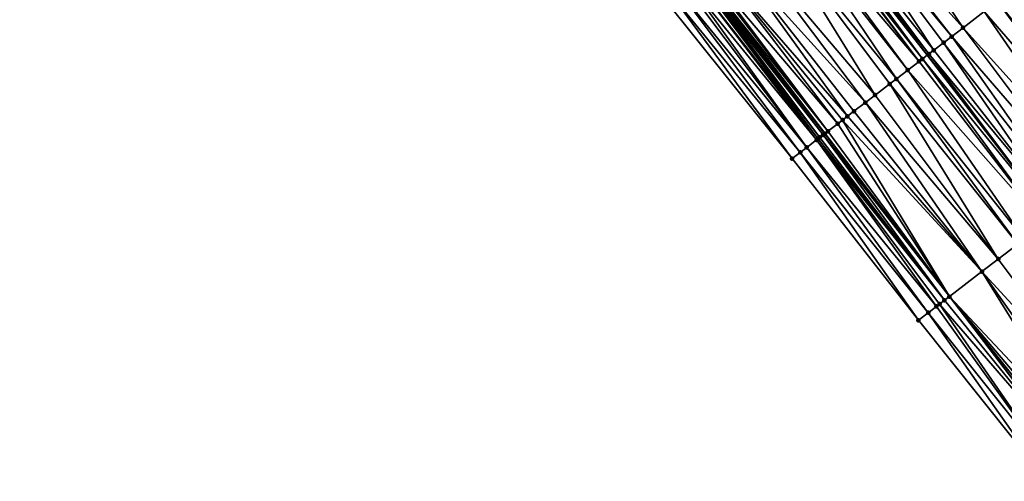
# Model space of a CAD drawing. Header units: feet. Extents: x 2004186 to 2014793, y 836912 to 864902.
# Tile 495 of 656: x 2007100 to 2007195, y 852217 to 852262. Entities that reach past the tile are written whole.
import ezdxf

# ---------------------------------------------------------------- set-up
doc = ezdxf.new("R2010")
doc.units = ezdxf.units.FT
doc.header["$LTSCALE"] = 100
doc.header["$MEASUREMENT"] = 0
for name, color, linetype, lineweight in [('EP_Travel Lane', 5, 'Continuous', 40), ('GPL_Skip Line', 2, 'Continuous', 40), ('Road Shots', 4, 'Continuous', 200), ('Road X-Section', 30, 'Continuous', 13)]:
    doc.layers.add(name, color=color, linetype=linetype, lineweight=lineweight)
doc.layers.add('I-77 SB_MM21-27-Surface-Border', color=7, linetype='Continuous')
doc.layers.add('I-77 SB_MM21-27-Surface-TIN', color=7, linetype='Continuous')

msp = doc.modelspace()

# ---------------------------------------------------------------- linework, layer by layer
at = {"layer": 'EP_Travel Lane'}
msp.add_polyline3d([(2007214.576057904, 852203.6635399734, 437.9141399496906), (2007202.278240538, 852219.5795358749, 438.050688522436), (2007190.132490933, 852235.4690993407, 438.1083880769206), (2007177.986796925, 852251.3585900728, 438.1884823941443), (2007165.841127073, 852267.2480492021, 438.2783200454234), (2007153.633143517, 852283.2535366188, 438.3588180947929), (2007141.654077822, 852299.2690866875, 438.4256654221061), (2007129.675011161, 852315.2846380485, 438.4920886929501), (2007117.695972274, 852331.3001522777, 438.5709600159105), (2007105.716917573, 852347.315687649, 438.6427364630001), (2007093.832098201, 852363.5804056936, 438.7356369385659), (2007082.036463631, 852379.7315499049, 438.798173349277), (2007070.240883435, 852395.8826196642, 438.8848433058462), (2007058.445256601, 852412.0337532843, 438.9508377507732), (2007046.706961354, 852428.372048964, 439.0449221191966), (2007035.053841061, 852444.626251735, 439.1202886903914), (2007023.400728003, 852460.880444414, 439.199071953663)], dxfattribs=at)
at = {"layer": 'GPL_Skip Line'}
msp.add_polyline3d([(2007224.565206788, 852211.4563933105, 437.5843661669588), (2007212.292808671, 852227.2478656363, 437.6978340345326), (2007200.135654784, 852243.1284454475, 437.8047006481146), (2007187.978378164, 852259.0091855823, 437.8622266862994), (2007175.821181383, 852274.889821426, 437.9518490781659), (2007163.679047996, 852290.7819968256, 438.0152008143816), (2007151.686871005, 852306.7876408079, 438.0997817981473), (2007139.694610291, 852322.7933965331, 438.1468645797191), (2007127.702435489, 852338.7990375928, 438.232426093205), (2007115.710268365, 852354.8046684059, 438.3214261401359), (2007103.90233262, 852370.9467186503, 438.4013173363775), (2007092.096094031, 852387.090095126, 438.4665361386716), (2007080.28987076, 852403.2334506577, 438.5385390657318), (2007068.483676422, 852419.3767666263, 438.6233570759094), (2007056.814383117, 852435.6193597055, 438.6752667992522), (2007045.161990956, 852451.8740535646, 438.7574871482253), (2007033.509610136, 852468.1287316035, 438.845002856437)], dxfattribs=at)
at = {"layer": 'I-77 SB_MM21-27-Surface-Border', "color": 3, "linetype": 'ByBlock', "lineweight": -2}
msp.add_polyline3d([(2007212.265211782, 852201.8610753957, 437.9418669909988), (2007199.589120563, 852217.5207740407, 438.0786277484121), (2007187.114365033, 852233.1581888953, 438.1911890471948), (2007174.79836774, 852248.9172418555, 438.2837979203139), (2007162.323513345, 852264.5547858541, 438.3566737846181), (2007149.91505002, 852280.4673294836, 438.4528724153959), (2007137.762797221, 852296.3530746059, 438.5294041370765), (2007125.450442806, 852312.1189553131, 438.5863476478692), (2007113.458286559, 852328.1245716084, 438.6802193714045), (2007101.78621601, 852344.370073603, 438.7606463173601), (2007089.858498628, 852360.6739035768, 438.8335977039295), (2007078.375159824, 852377.0533642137, 438.9123424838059), (2007067.05324978, 852393.5508958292, 438.9885407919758), (2007055.247060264, 852409.6942052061, 439.0755101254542), (2007044.136613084, 852426.5290269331, 439.1408593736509), (2007032.15909689, 852442.5507092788, 439.2102353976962), (2007020.18163239, 852458.5723195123, 439.3037975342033)], dxfattribs=at)
at = {"layer": 'I-77 SB_MM21-27-Surface-TIN', "color": 128, "linetype": 'ByBlock', "lineweight": -2}
for points in [[(2007180.267343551, 852278.2944715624, 437.7668440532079), (2007178.0442591, 852276.5921508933, 437.8579926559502), (2007191.471812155, 852261.684240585, 437.7252591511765)], [(2007180.267343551, 852278.2944715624, 437.7668440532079), (2007191.471812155, 852261.684240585, 437.7252591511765), (2007193.536107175, 852263.264963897, 437.6415563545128)], [(2007177.567893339, 852276.227355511, 437.8813350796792), (2007176.138772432, 852275.133000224, 437.9418650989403), (2007188.613564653, 852259.4955374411, 437.8440258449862)], [(2007178.0442591, 852276.5921508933, 437.8579926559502), (2007177.567893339, 852276.227355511, 437.8813350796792), (2007190.360277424, 852260.8330704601, 437.7738439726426)], [(2007177.567893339, 852276.227355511, 437.8813350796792), (2007189.56631725, 852260.2251006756, 437.8058157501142), (2007190.360277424, 852260.8330704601, 437.7738439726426)], [(2007177.567893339, 852276.227355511, 437.8813350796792), (2007188.613564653, 852259.4955374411, 437.8440258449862), (2007189.56631725, 852260.2251006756, 437.8058157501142)], [(2007178.0442591, 852276.5921508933, 437.8579926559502), (2007190.360277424, 852260.8330704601, 437.7738439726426), (2007191.471812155, 852261.684240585, 437.7252591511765)], [(2007175.662378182, 852274.7682420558, 437.9537546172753), (2007175.344763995, 852274.5250934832, 437.9544365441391), (2007187.50197599, 852258.6444377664, 437.8709291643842)], [(2007175.662378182, 852274.7682420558, 437.9537546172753), (2007187.978378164, 852259.0091855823, 437.8622266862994), (2007175.821181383, 852274.889821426, 437.9518490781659)], [(2007175.662378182, 852274.7682420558, 437.9537546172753), (2007187.50197599, 852258.6444377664, 437.8709291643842), (2007187.978378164, 852259.0091855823, 437.8622266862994)], [(2007176.138772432, 852275.133000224, 437.9418650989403), (2007175.821181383, 852274.889821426, 437.9518490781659), (2007188.137178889, 852259.1307681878, 437.8593258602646)], [(2007188.137178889, 852259.1307681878, 437.8593258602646), (2007175.821181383, 852274.889821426, 437.9518490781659), (2007187.978378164, 852259.0091855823, 437.8622266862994)], [(2007176.138772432, 852275.133000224, 437.9418650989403), (2007188.137178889, 852259.1307681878, 437.8593258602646), (2007188.613564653, 852259.4955374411, 437.8440258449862)], [(2007175.027179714, 852274.2819058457, 437.9671409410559), (2007174.233228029, 852273.6739249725, 438.0025271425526), (2007187.184381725, 852258.4012631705, 437.8796191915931)], [(2007175.18596802, 852274.4035046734, 437.9592471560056), (2007175.027179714, 852274.2819058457, 437.9671409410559), (2007187.184381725, 852258.4012631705, 437.8796191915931)], [(2007175.344763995, 852274.5250934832, 437.9544365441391), (2007175.18596802, 852274.4035046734, 437.9592471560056), (2007187.50197599, 852258.6444377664, 437.8709291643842)], [(2007175.18596802, 852274.4035046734, 437.9592471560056), (2007187.184381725, 852258.4012631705, 437.8796191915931), (2007187.50197599, 852258.6444377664, 437.8709291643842)], [(2007173.756847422, 852273.3091489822, 438.0199014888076), (2007172.327710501, 852272.2148146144, 438.0739934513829), (2007184.961269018, 852256.6989794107, 437.9594036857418)], [(2007174.233228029, 852273.6739249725, 438.0025271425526), (2007173.756847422, 852273.3091489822, 438.0199014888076), (2007186.072831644, 852257.5501130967, 437.9220331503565)], [(2007173.756847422, 852273.3091489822, 438.0199014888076), (2007184.961269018, 852256.6989794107, 437.9594036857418), (2007186.072831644, 852257.5501130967, 437.9220331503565)], [(2007174.233228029, 852273.6739249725, 438.0025271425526), (2007186.072831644, 852257.5501130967, 437.9220331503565), (2007187.184381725, 852258.4012631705, 437.8796191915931)], [(2007172.327710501, 852272.2148146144, 438.0739934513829), (2007169.945806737, 852270.3909356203, 438.1605708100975), (2007182.896953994, 852255.1182822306, 438.0350643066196)], [(2007172.327710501, 852272.2148146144, 438.0739934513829), (2007184.326096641, 852256.2126091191, 437.9832774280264), (2007184.961269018, 852256.6989794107, 437.9594036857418)], [(2007172.327710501, 852272.2148146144, 438.0739934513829), (2007182.896953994, 852255.1182822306, 438.0350643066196), (2007184.326096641, 852256.2126091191, 437.9832774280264)], [(2007169.945806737, 852270.3909356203, 438.1605708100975), (2007168.516666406, 852269.2966057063, 438.2132920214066), (2007181.944196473, 852254.3887254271, 438.0712951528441)], [(2007169.945806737, 852270.3909356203, 438.1605708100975), (2007181.944196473, 852254.3887254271, 438.0712951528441), (2007182.896953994, 852255.1182822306, 438.0350643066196)], [(2007168.516666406, 852269.2966057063, 438.2132920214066), (2007167.087516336, 852268.2022885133, 438.262098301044), (2007180.197475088, 852253.0512036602, 438.1380141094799)], [(2007168.516666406, 852269.2966057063, 438.2132920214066), (2007180.832637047, 852253.537587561, 438.1099521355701), (2007181.944196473, 852254.3887254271, 438.0712951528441)], [(2007168.516666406, 852269.2966057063, 438.2132920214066), (2007180.197475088, 852253.0512036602, 438.1380141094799), (2007180.832637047, 852253.537587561, 438.1099521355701)], [(2007167.087516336, 852268.2022885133, 438.262098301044), (2007166.293519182, 852267.5943670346, 438.2792054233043), (2007179.244700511, 852252.321669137, 438.1673881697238)], [(2007167.087516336, 852268.2022885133, 438.262098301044), (2007179.721095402, 852252.6864264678, 438.1557574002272), (2007180.197475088, 852253.0512036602, 438.1380141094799)], [(2007167.087516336, 852268.2022885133, 438.262098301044), (2007179.244700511, 852252.321669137, 438.1673881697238), (2007179.721095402, 852252.6864264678, 438.1557574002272)], [(2007165.658284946, 852267.1080775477, 438.2782122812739), (2007165.499487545, 852266.9864906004, 438.2824498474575), (2007177.815502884, 852251.2274140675, 438.1970721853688)], [(2007165.817092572, 852267.2296511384, 438.2780854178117), (2007165.658284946, 852267.1080775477, 438.2782122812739), (2007177.974290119, 852251.3490142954, 438.1887478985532)], [(2007165.658284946, 852267.1080775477, 438.2782122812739), (2007177.815502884, 852251.2274140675, 438.1970721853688), (2007177.974290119, 852251.3490142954, 438.1887478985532)], [(2007165.817092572, 852267.2296511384, 438.2780854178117), (2007177.986796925, 852251.3585900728, 438.1884823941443), (2007165.841127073, 852267.2480492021, 438.2783200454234)], [(2007165.817092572, 852267.2296511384, 438.2780854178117), (2007177.974290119, 852251.3490142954, 438.1887478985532), (2007177.986796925, 852251.3585900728, 438.1884823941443)], [(2007166.134716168, 852267.4727874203, 438.28118609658), (2007165.841127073, 852267.2480492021, 438.2783200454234), (2007178.291889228, 852251.5921825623, 438.1820056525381)], [(2007178.291889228, 852251.5921825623, 438.1820056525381), (2007165.841127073, 852267.2480492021, 438.2783200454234), (2007177.986796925, 852251.3585900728, 438.1884823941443)], [(2007166.293519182, 852267.5943670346, 438.2792054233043), (2007166.134716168, 852267.4727874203, 438.28118609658), (2007178.291889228, 852251.5921825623, 438.1820056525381)], [(2007166.293519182, 852267.5943670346, 438.2792054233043), (2007178.291889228, 852251.5921825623, 438.1820056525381), (2007179.244700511, 852252.321669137, 438.1673881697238)], [(2007164.546698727, 852266.2569746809, 438.3061005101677), (2007164.22909515, 852266.0138122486, 438.311047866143), (2007176.227553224, 852250.0115127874, 438.2492320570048)], [(2007165.023106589, 852266.6217150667, 438.299683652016), (2007164.546698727, 852266.2569746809, 438.3061005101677), (2007177.180360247, 852250.741004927, 438.2329019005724)], [(2007164.546698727, 852266.2569746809, 438.3061005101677), (2007176.227553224, 852250.0115127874, 438.2492320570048), (2007177.180360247, 852250.741004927, 438.2329019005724)], [(2007165.34069668, 852266.8648951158, 438.2893146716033), (2007165.023106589, 852266.6217150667, 438.299683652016), (2007177.33915716, 852250.8625925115, 438.2284687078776)], [(2007165.023106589, 852266.6217150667, 438.299683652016), (2007177.180360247, 852250.741004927, 438.2329019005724), (2007177.33915716, 852250.8625925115, 438.2284687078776)], [(2007165.499487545, 852266.9864906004, 438.2824498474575), (2007165.34069668, 852266.8648951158, 438.2893146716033), (2007177.497946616, 852250.9841898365, 438.2210377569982)], [(2007165.34069668, 852266.8648951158, 438.2893146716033), (2007177.33915716, 852250.8625925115, 438.2284687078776), (2007177.497946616, 852250.9841898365, 438.2210377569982)], [(2007165.499487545, 852266.9864906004, 438.2824498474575), (2007177.497946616, 852250.9841898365, 438.2210377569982), (2007177.815502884, 852251.2274140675, 438.1970721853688)], [(2007163.593907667, 852265.5274616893, 438.3288501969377), (2007162.958706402, 852265.0411291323, 438.3411122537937), (2007175.592364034, 852249.5251644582, 438.2663466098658)], [(2007164.22909515, 852266.0138122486, 438.311047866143), (2007163.593907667, 852265.5274616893, 438.3288501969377), (2007176.227553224, 852250.0115127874, 438.2492320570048)], [(2007163.593907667, 852265.5274616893, 438.3288501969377), (2007175.592364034, 852249.5251644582, 438.2663466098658), (2007176.227553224, 852250.0115127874, 438.2492320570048)], [(2007196.07675586, 852265.2104983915, 437.5296495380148), (2007194.806439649, 852264.2377205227, 437.5888718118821), (2007207.281253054, 852248.6002300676, 437.4995481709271)], [(2007162.958706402, 852265.0411291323, 438.3411122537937), (2007162.323513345, 852264.5547858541, 438.3566737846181), (2007174.79836774, 852248.9172418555, 438.2837979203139)], [(2007162.958706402, 852265.0411291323, 438.3411122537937), (2007174.79836774, 852248.9172418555, 438.2837979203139), (2007175.592364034, 852249.5251644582, 438.2663466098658)], [(2007206.646090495, 852248.1138469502, 437.5273690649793), (2007194.806439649, 852264.2377205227, 437.5888718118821), (2007193.536107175, 852263.264963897, 437.6415563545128)], [(2007207.281253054, 852248.6002300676, 437.4995481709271), (2007194.806439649, 852264.2377205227, 437.5888718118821), (2007206.646090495, 852248.1138469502, 437.5273690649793)], [(2007204.899392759, 852246.776294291, 437.6035953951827), (2007193.536107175, 852263.264963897, 437.6415563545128), (2007191.471812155, 852261.684240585, 437.7252591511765)], [(2007206.646090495, 852248.1138469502, 437.5273690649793), (2007193.536107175, 852263.264963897, 437.6415563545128), (2007204.899392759, 852246.776294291, 437.6035953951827)], [(2007203.470259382, 852245.6819552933, 437.6591089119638), (2007191.471812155, 852261.684240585, 437.7252591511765), (2007190.360277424, 852260.8330704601, 437.7738439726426)], [(2007204.899392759, 852246.776294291, 437.6035953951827), (2007191.471812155, 852261.684240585, 437.7252591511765), (2007203.470259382, 852245.6819552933, 437.6591089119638)], [(2007201.88235311, 852244.4659973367, 437.7287114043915), (2007190.360277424, 852260.8330704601, 437.7738439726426), (2007189.56631725, 852260.2251006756, 437.8058157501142)], [(2007203.470259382, 852245.6819552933, 437.6591089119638), (2007190.360277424, 852260.8330704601, 437.7738439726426), (2007201.88235311, 852244.4659973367, 437.7287114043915)], [(2007200.929616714, 852243.7364129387, 437.7734346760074), (2007188.613564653, 852259.4955374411, 437.8440258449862), (2007188.137178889, 852259.1307681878, 437.8593258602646)], [(2007200.929616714, 852243.7364129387, 437.7734346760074), (2007189.56631725, 852260.2251006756, 437.8058157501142), (2007188.613564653, 852259.4955374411, 437.8440258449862)], [(2007201.88235311, 852244.4659973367, 437.7287114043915), (2007189.56631725, 852260.2251006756, 437.8058157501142), (2007200.929616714, 852243.7364129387, 437.7734346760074)], [(2007199.34167263, 852242.5205043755, 437.8278360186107), (2007187.184381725, 852258.4012631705, 437.8796191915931), (2007186.072831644, 852257.5501130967, 437.9220331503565)], [(2007199.34167263, 852242.5205043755, 437.8278360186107), (2007187.50197599, 852258.6444377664, 437.8709291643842), (2007187.184381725, 852258.4012631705, 437.8796191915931)], [(2007187.50197599, 852258.6444377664, 437.8709291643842), (2007200.135654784, 852243.1284454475, 437.8047006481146), (2007187.978378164, 852259.0091855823, 437.8622266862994)], [(2007199.34167263, 852242.5205043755, 437.8278360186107), (2007200.135654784, 852243.1284454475, 437.8047006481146), (2007187.50197599, 852258.6444377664, 437.8709291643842)], [(2007188.137178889, 852259.1307681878, 437.8593258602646), (2007187.978378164, 852259.0091855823, 437.8622266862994), (2007200.135654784, 852243.1284454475, 437.8047006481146)], [(2007200.929616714, 852243.7364129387, 437.7734346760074), (2007188.137178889, 852259.1307681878, 437.8593258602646), (2007200.135654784, 852243.1284454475, 437.8047006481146)], [(2007197.436082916, 852241.0614883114, 437.8702782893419), (2007186.072831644, 852257.5501130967, 437.9220331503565), (2007184.961269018, 852256.6989794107, 437.9594036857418)], [(2007199.34167263, 852242.5205043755, 437.8278360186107), (2007186.072831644, 852257.5501130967, 437.9220331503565), (2007197.436082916, 852241.0614883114, 437.8702782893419)], [(2007196.800896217, 852240.575136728, 437.8883944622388), (2007184.961269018, 852256.6989794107, 437.9594036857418), (2007184.326096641, 852256.2126091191, 437.9832774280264)], [(2007197.436082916, 852241.0614883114, 437.8702782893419), (2007184.961269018, 852256.6989794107, 437.9594036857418), (2007196.800896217, 852240.575136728, 437.8883944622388)], [(2007184.326096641, 852256.2126091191, 437.9832774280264), (2007182.896953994, 852255.1182822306, 438.0350643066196), (2007194.89537012, 852239.116037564, 437.9564113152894)], [(2007196.800896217, 852240.575136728, 437.8883944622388), (2007184.326096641, 852256.2126091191, 437.9832774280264), (2007194.89537012, 852239.116037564, 437.9564113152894)], [(2007182.896953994, 852255.1182822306, 438.0350643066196), (2007181.944196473, 852254.3887254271, 438.0712951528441), (2007194.89537012, 852239.116037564, 437.9564113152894)], [(2007181.944196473, 852254.3887254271, 438.0712951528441), (2007180.832637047, 852253.537587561, 438.1099521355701), (2007193.307419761, 852237.9001371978, 438.0082898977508)], [(2007181.944196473, 852254.3887254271, 438.0712951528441), (2007193.307419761, 852237.9001371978, 438.0082898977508), (2007194.89537012, 852239.116037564, 437.9564113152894)], [(2007179.721095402, 852252.6864264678, 438.1557574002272), (2007179.244700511, 852252.321669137, 438.1673881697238), (2007190.132490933, 852235.4690993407, 438.1083880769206)], [(2007180.197475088, 852253.0512036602, 438.1380141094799), (2007179.721095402, 852252.6864264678, 438.1557574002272), (2007193.307419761, 852237.9001371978, 438.0082898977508)], [(2007179.721095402, 852252.6864264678, 438.1557574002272), (2007190.132490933, 852235.4690993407, 438.1083880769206), (2007193.307419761, 852237.9001371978, 438.0082898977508)], [(2007180.832637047, 852253.537587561, 438.1099521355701), (2007180.197475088, 852253.0512036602, 438.1380141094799), (2007193.307419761, 852237.9001371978, 438.0082898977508)], [(2007179.244700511, 852252.321669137, 438.1673881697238), (2007178.291889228, 852251.5921825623, 438.1820056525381), (2007190.132490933, 852235.4690993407, 438.1083880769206)], [(2007177.180360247, 852250.741004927, 438.2329019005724), (2007176.227553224, 852250.0115127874, 438.2492320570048), (2007188.861158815, 852234.4956160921, 438.1535747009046)], [(2007177.33915716, 852250.8625925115, 438.2284687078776), (2007177.180360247, 852250.741004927, 438.2329019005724), (2007189.655138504, 852235.103560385, 438.1294481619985)], [(2007177.180360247, 852250.741004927, 438.2329019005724), (2007189.178758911, 852234.7387830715, 438.1472287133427), (2007189.655138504, 852235.103560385, 438.1294481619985)], [(2007177.180360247, 852250.741004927, 438.2329019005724), (2007188.861158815, 852234.4956160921, 438.1535747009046), (2007189.178758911, 852234.7387830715, 438.1472287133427)], [(2007177.497946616, 852250.9841898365, 438.2210377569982), (2007177.33915716, 852250.8625925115, 438.2284687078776), (2007189.655138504, 852235.103560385, 438.1294481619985)], [(2007177.815502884, 852251.2274140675, 438.1970721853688), (2007177.497946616, 852250.9841898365, 438.2210377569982), (2007189.655138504, 852235.103560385, 438.1294481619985)], [(2007177.974290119, 852251.3490142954, 438.1887478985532), (2007177.815502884, 852251.2274140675, 438.1970721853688), (2007190.131510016, 852235.4683482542, 438.108419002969)], [(2007177.815502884, 852251.2274140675, 438.1970721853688), (2007189.655138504, 852235.103560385, 438.1294481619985), (2007190.131510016, 852235.4683482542, 438.108419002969)], [(2007177.974290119, 852251.3490142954, 438.1887478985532), (2007190.132490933, 852235.4690993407, 438.1083880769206), (2007177.986796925, 852251.3585900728, 438.1884823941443)], [(2007177.974290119, 852251.3490142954, 438.1887478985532), (2007190.131510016, 852235.4683482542, 438.108419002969), (2007190.132490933, 852235.4690993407, 438.1083880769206)], [(2007178.291889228, 852251.5921825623, 438.1820056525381), (2007177.986796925, 852251.3585900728, 438.1884823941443), (2007190.132490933, 852235.4690993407, 438.1083880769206)], [(2007176.227553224, 852250.0115127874, 438.2492320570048), (2007175.592364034, 852249.5251644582, 438.2663466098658), (2007188.067161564, 852233.8876947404, 438.1706409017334)], [(2007176.227553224, 852250.0115127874, 438.2492320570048), (2007188.067161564, 852233.8876947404, 438.1706409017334), (2007188.861158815, 852234.4956160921, 438.1535747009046)], [(2007175.592364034, 852249.5251644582, 438.2663466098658), (2007174.79836774, 852248.9172418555, 438.2837979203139), (2007187.114365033, 852233.1581888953, 438.1911890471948)], [(2007175.592364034, 852249.5251644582, 438.2663466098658), (2007187.114365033, 852233.1581888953, 438.1911890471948), (2007188.067161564, 852233.8876947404, 438.1706409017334)], [(2007196.800896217, 852240.575136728, 437.8883944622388), (2007194.89537012, 852239.116037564, 437.9564113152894), (2007206.893838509, 852223.1137246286, 437.8987809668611)], [(2007206.893838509, 852223.1137246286, 437.8987809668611), (2007194.89537012, 852239.116037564, 437.9564113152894), (2007193.307419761, 852237.9001371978, 438.0082898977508)], [(2007203.876766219, 852220.8034703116, 438.0107819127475), (2007193.307419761, 852237.9001371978, 438.0082898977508), (2007190.132490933, 852235.4690993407, 438.1083880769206)], [(2007206.893838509, 852223.1137246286, 437.8987809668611), (2007193.307419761, 852237.9001371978, 438.0082898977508), (2007204.829516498, 852221.5330365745, 437.9716375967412)], [(2007204.829516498, 852221.5330365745, 437.9716375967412), (2007193.307419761, 852237.9001371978, 438.0082898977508), (2007203.876766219, 852220.8034703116, 438.0107819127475)], [(2007190.131510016, 852235.4683482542, 438.108419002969), (2007189.655138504, 852235.103560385, 438.1294481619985), (2007202.278240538, 852219.5795358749, 438.050688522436)], [(2007190.131510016, 852235.4683482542, 438.108419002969), (2007202.278240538, 852219.5795358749, 438.050688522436), (2007190.132490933, 852235.4690993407, 438.1083880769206)], [(2007202.606392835, 852219.8307671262, 438.0470227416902), (2007190.132490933, 852235.4690993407, 438.1083880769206), (2007202.278240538, 852219.5795358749, 438.050688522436)], [(2007203.876766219, 852220.8034703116, 438.0107819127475), (2007190.132490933, 852235.4690993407, 438.1083880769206), (2007203.082790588, 852220.1955207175, 438.0365417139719)], [(2007203.082790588, 852220.1955207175, 438.0365417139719), (2007190.132490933, 852235.4690993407, 438.1083880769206), (2007202.606392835, 852219.8307671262, 438.0470227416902)], [(2007200.541946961, 852218.2502408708, 438.0700846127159), (2007188.861158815, 852234.4956160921, 438.1535747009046), (2007188.067161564, 852233.8876947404, 438.1706409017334)], [(2007200.541946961, 852218.2502408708, 438.0700846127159), (2007189.178758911, 852234.7387830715, 438.1472287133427), (2007188.861158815, 852234.4956160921, 438.1535747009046)], [(2007189.655138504, 852235.103560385, 438.1294481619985), (2007189.178758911, 852234.7387830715, 438.1472287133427), (2007202.278240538, 852219.5795358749, 438.050688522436)], [(2007200.541946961, 852218.2502408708, 438.0700846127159), (2007202.278240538, 852219.5795358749, 438.050688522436), (2007189.178758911, 852234.7387830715, 438.1472287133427)], [(2007199.589120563, 852217.5207740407, 438.0786277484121), (2007188.067161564, 852233.8876947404, 438.1706409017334), (2007187.114365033, 852233.1581888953, 438.1911890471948)], [(2007200.541946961, 852218.2502408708, 438.0700846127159), (2007188.067161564, 852233.8876947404, 438.1706409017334), (2007199.589120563, 852217.5207740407, 438.0786277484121)]]:
    msp.add_3dface(points, dxfattribs=at)
at = {"layer": 'Road Shots', "lineweight": 100}
for p in [(2007191.471812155, 852261.684240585, 437.7252591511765), (2007190.360277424, 852260.8330704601, 437.7738439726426), (2007188.613564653, 852259.4955374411, 437.8440258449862), (2007189.56631725, 852260.2251006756, 437.8058157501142), (2007187.184381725, 852258.4012631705, 437.8796191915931), (2007187.50197599, 852258.6444377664, 437.8709291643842), (2007188.137178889, 852259.1307681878, 437.8593258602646), (2007186.072831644, 852257.5501130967, 437.9220331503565), (2007184.961269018, 852256.6989794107, 437.9594036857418), (2007184.326096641, 852256.2126091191, 437.9832774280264), (2007182.896953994, 852255.1182822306, 438.0350643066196), (2007181.944196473, 852254.3887254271, 438.0712951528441), (2007179.721095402, 852252.6864264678, 438.1557574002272), (2007180.197475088, 852253.0512036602, 438.1380141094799), (2007180.832637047, 852253.537587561, 438.1099521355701), (2007179.244700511, 852252.321669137, 438.1673881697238), (2007177.180360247, 852250.741004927, 438.2329019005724), (2007177.33915716, 852250.8625925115, 438.2284687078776), (2007177.497946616, 852250.9841898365, 438.2210377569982), (2007177.815502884, 852251.2274140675, 438.1970721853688), (2007177.974290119, 852251.3490142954, 438.1887478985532), (2007178.291889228, 852251.5921825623, 438.1820056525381), (2007176.227553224, 852250.0115127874, 438.2492320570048), (2007174.79836774, 852248.9172418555, 438.2837979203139), (2007175.592364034, 852249.5251644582, 438.2663466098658), (2007194.89537012, 852239.116037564, 437.9564113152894), (2007193.307419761, 852237.9001371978, 438.0082898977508), (2007190.131510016, 852235.4683482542, 438.108419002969), (2007188.861158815, 852234.4956160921, 438.1535747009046), (2007189.178758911, 852234.7387830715, 438.1472287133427), (2007189.655138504, 852235.103560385, 438.1294481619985), (2007188.067161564, 852233.8876947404, 438.1706409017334), (2007187.114365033, 852233.1581888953, 438.1911890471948)]:
    msp.add_point(p, dxfattribs=at)
at = {"layer": 'Road X-Section', "extrusion": (-0.6078608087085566, 0.7940330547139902, 0.004092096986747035), "elevation": -543367.2915211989, "flags": 128}
msp.add_lwpolyline([(-2111829.534187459, 2661.817740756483), (-2111830.534187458, 2661.800289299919), (-2111831.334187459, 2661.783174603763), (-2111832.534187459, 2661.766844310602), (-2111832.734187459, 2661.762411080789), (-2111832.934187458, 2661.754980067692), (-2111833.334187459, 2661.731014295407), (-2111833.534187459, 2661.722689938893), (-2111833.934187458, 2661.715947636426), (-2111835.134187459, 2661.701330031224), (-2111835.734187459, 2661.689699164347), (-2111836.334187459, 2661.67195572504), (-2111837.134187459, 2661.643893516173), (-2111838.534187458, 2661.605236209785), (-2111839.734187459, 2661.569005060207), (-2111841.534187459, 2661.517217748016), (-2111842.334187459, 2661.493343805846), (-2111843.734187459, 2661.455972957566), (-2111845.134187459, 2661.413558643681), (-2111845.534187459, 2661.404868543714), (-2111846.334187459, 2661.393265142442), (-2111846.934187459, 2661.377964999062), (-2111848.134187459, 2661.339754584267), (-2111849.134187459, 2661.307782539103), (-2111850.534187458, 2661.259197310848), (-2111853.134187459, 2661.175493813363), (-2111854.734187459, 2661.122808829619), (-2111856.334187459, 2661.0635860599), (-2111856.934187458, 2661.037680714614), (-2111857.334187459, 2661.013715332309), (-2111858.334187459, 2660.940715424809), (-2111858.734187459, 2660.906179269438), (-2111859.734187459, 2660.813995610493), (-2111860.534187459, 2660.748761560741)], dxfattribs=at)
at = {"layer": 'Road X-Section', "extrusion": (-0.6078608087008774, 0.7940330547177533, 0.004092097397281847), "elevation": -543387.2915023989, "flags": 128}
msp.add_lwpolyline([(-2111829.734191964, 2661.807196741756), (-2111830.934191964, 2661.78664842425), (-2111831.934191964, 2661.769582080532), (-2111832.334191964, 2661.763236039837), (-2111832.934191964, 2661.745455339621), (-2111833.534191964, 2661.724426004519), (-2111837.534191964, 2661.624296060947), (-2111839.534191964, 2661.572417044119), (-2111841.934191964, 2661.50439962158), (-2111842.734191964, 2661.486283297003), (-2111845.134191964, 2661.443840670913), (-2111846.134191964, 2661.420705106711), (-2111847.134191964, 2661.389438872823), (-2111848.334191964, 2661.34471522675), (-2111850.334191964, 2661.27511215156), (-2111852.134191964, 2661.219598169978), (-2111854.334191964, 2661.143371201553), (-2111855.134191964, 2661.115550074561), (-2111856.134191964, 2661.076197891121), (-2111856.934191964, 2661.049017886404), (-2111857.134191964, 2661.038928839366), (-2111857.334191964, 2661.025730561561), (-2111857.534191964, 2661.009307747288), (-2111858.534191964, 2660.918157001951), (-2111859.934191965, 2660.798847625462), (-2111860.134191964, 2660.782389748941)], dxfattribs=at)

doc.saveas('drawing.dxf')
